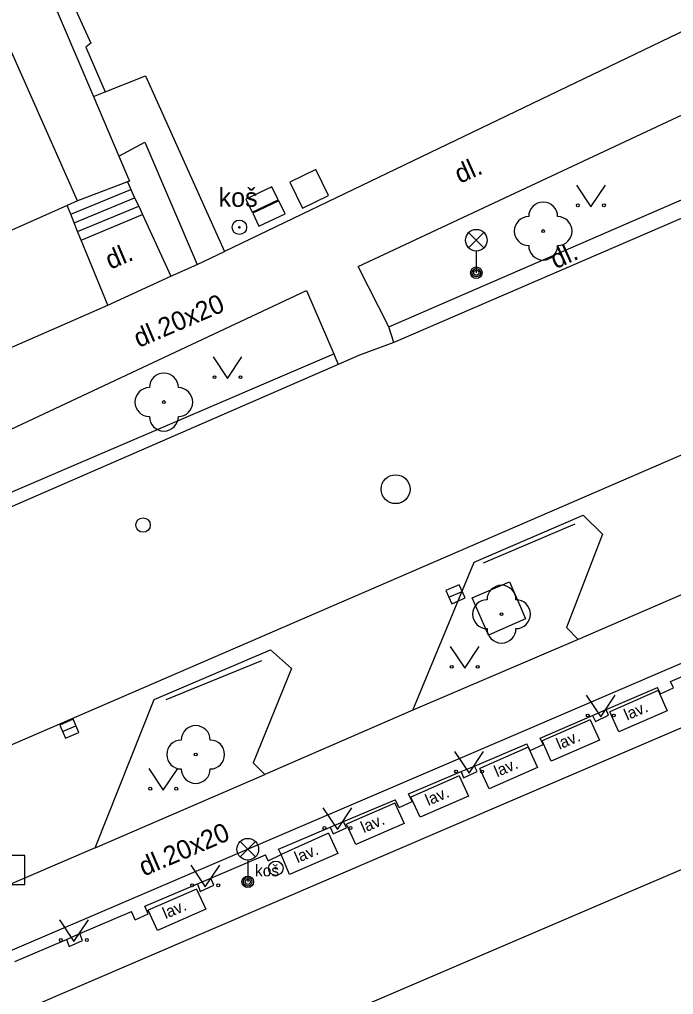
# Model space of a CAD drawing. Extents: x -600309 to -598967, y -1161267 to -1160292.
# Drawn here: x -599389.17 to -599366.56, y -1161180.02 to -1161146.33 of the extents above; entities that cross this region are included whole.
import ezdxf

# ---------------------------------------------------------------- set-up
doc = ezdxf.new("R2010")
doc.units = 0
for name, color, linetype in [('Level 10', 7, 'Continuous'), ('Level 11', 7, 'Continuous'), ('Level 22', 7, 'Continuous'), ('Level 24', 7, 'Continuous'), ('Level 25', 7, 'Continuous'), ('Level 26', 7, 'Continuous'), ('Level 27', 7, 'Continuous'), ('Level 28', 7, 'Continuous'), ('Level 33', 7, 'Continuous'), ('Level 36', 7, 'Continuous'), ('Level 40', 7, 'Continuous'), ('Level 42', 7, 'Continuous'), ('Level 5', 7, 'Continuous'), ('Level 53', 7, 'Continuous'), ('Level 7', 7, 'Continuous'), ('Level 9', 7, 'Continuous')]:
    doc.layers.add(name, color=color, linetype=linetype)

msp = doc.modelspace()

# ---------------------------------------------------------------- linework, layer by layer
at = {"layer": 'Level 10'}
for points in [[(-599357.04, -1161149.21), (-599376.23, -1161157.49)], [(-599376.23, -1161157.49), (-599377.42, -1161157.93)], [(-599377.42, -1161157.93), (-599378.15, -1161158.25)], [(-599378.15, -1161158.25), (-599390.4099, -1161163.59), (-599390.9, -1161163.8)], [(-599358.55, -1161162.86), (-599369.86, -1161167.75)], [(-599375.58, -1161170.2), (-599373.46, -1161165.08), (-599369.69, -1161163.46), (-599369.02, -1161164.12), (-599370.26, -1161167.34), (-599369.86, -1161167.75)], [(-599386.55, -1161174.95), (-599384.52, -1161169.83), (-599380.49, -1161168.11), (-599379.77, -1161168.76), (-599381.09, -1161172.02), (-599380.69, -1161172.42)], [(-599375.58, -1161170.2), (-599380.69, -1161172.42)], [(-599386.55, -1161174.95), (-599397.93, -1161179.84)]]:
    msp.add_lwpolyline(points, dxfattribs=at)
at = {"layer": 'Level 11'}
for points in [[(-599357.79, -1161142.77), (-599365.23, -1161146.25), (-599382.09, -1161154.35)], [(-599388.38, -1161144.83), (-599388.06, -1161144.75), (-599387.83, -1161145.24), (-599387.59, -1161145.19), (-599386.71, -1161147.15), (-599386.88, -1161147.28), (-599386.21, -1161148.83)], [(-599376.4099, -1161156.95), (-599377.46, -1161154.86), (-599360.26, -1161146.81)], [(-599386.61, -1161148.99), (-599386.21, -1161148.83), (-599384.81, -1161148.27), (-599382.09, -1161154.35)], [(-599376.4099, -1161156.95), (-599357.11, -1161148.57)], [(-599385.74, -1161151.05), (-599384.84, -1161150.57), (-599383.03, -1161154.8)], [(-599385.44, -1161151.94), (-599385.32, -1161152.2)], [(-599387.4, -1161153.06), (-599385.32, -1161152.2)], [(-599385.32, -1161152.2), (-599385.19, -1161152.49)], [(-599387.4, -1161153.06), (-599387.52, -1161152.76)], [(-599387.28, -1161153.35), (-599385.19, -1161152.49)], [(-599387.1599, -1161153.65), (-599385.05, -1161152.78)], [(-599385.19, -1161152.49), (-599385.05, -1161152.78)], [(-599385.05, -1161152.78), (-599384.92, -1161153.07)], [(-599387.28, -1161153.35), (-599387.4, -1161153.06)], [(-599387.04, -1161153.95), (-599384.92, -1161153.07)], [(-599384.92, -1161153.07), (-599383.94, -1161155.2)], [(-599387.1599, -1161153.65), (-599387.28, -1161153.35)], [(-599387.04, -1161153.95), (-599387.1599, -1161153.65)], [(-599386.12, -1161156.2), (-599387.04, -1161153.95)], [(-599383.03, -1161154.8), (-599382.09, -1161154.35)], [(-599383.94, -1161155.2), (-599383.03, -1161154.8)], [(-599386.12, -1161156.2), (-599383.94, -1161155.2)], [(-599391.1, -1161163.37), (-599391.92, -1161161.64), (-599379.25, -1161155.69), (-599378.31, -1161157.88)], [(-599393.07, -1161159.24), (-599386.12, -1161156.2)], [(-599356.31, -1161157.06), (-599390.54, -1161171.87)], [(-599376.23, -1161157.49), (-599376.4099, -1161156.95)], [(-599391.1, -1161163.37), (-599378.31, -1161157.88)], [(-599378.31, -1161157.88), (-599378.15, -1161158.25)], [(-599373.52, -1161166.31), (-599372.23, -1161165.76)], [(-599372.23, -1161165.76), (-599371.87, -1161166.6)], [(-599371.87, -1161166.6), (-599371.68, -1161167.04), (-599372.96, -1161167.6), (-599373.52, -1161166.31)], [(-599369.86, -1161167.75), (-599375.58, -1161170.2)], [(-599372.11, -1161173.29), (-599359.99, -1161168.1)], [(-599368.81, -1161170.37), (-599368.89, -1161170.17)], [(-599369.37, -1161170.38), (-599369.26, -1161170.59)], [(-599369.26, -1161170.59), (-599368.81, -1161170.37)], [(-599373.9, -1161172.32), (-599373.82, -1161172.53)], [(-599373.82, -1161172.53), (-599373.35, -1161172.32)], [(-599373.35, -1161172.32), (-599373.44, -1161172.13)], [(-599358.15, -1161172.23), (-599370.21, -1161177.38)], [(-599386.55, -1161174.95), (-599380.69, -1161172.42)], [(-599389.15, -1161180.61), (-599372.11, -1161173.29)], [(-599378.43, -1161174.24), (-599378.33, -1161174.47)], [(-599378.33, -1161174.47), (-599377.87, -1161174.26)], [(-599377.87, -1161174.26), (-599377.97, -1161174.05)], [(-599382.45, -1161176.25), (-599382.56, -1161176)], [(-599383.02, -1161176.2), (-599382.92, -1161176.46)], [(-599382.92, -1161176.46), (-599382.45, -1161176.25)], [(-599370.21, -1161177.38), (-599387.38, -1161184.75)], [(-599386.99, -1161178.16), (-599387.09, -1161177.92)], [(-599387.55, -1161178.12), (-599387.45, -1161178.36)], [(-599387.45, -1161178.36), (-599386.99, -1161178.16)]]:
    msp.add_lwpolyline(points, dxfattribs=at)
at = {"layer": 'Level 22'}
for centre in [(-599371.07, -1161153.64), (-599384.18, -1161159.55), (-599372.51, -1161166.88), (-599383.08, -1161171.73)]:
    msp.add_circle(centre, 0.05, dxfattribs=at)
for centre, start, end in [((-599371.07, -1161153.14), 0, 180), ((-599371.57, -1161153.64), 90, 270), ((-599370.57, -1161153.64), 270, 90), ((-599371.07, -1161154.14), 180, 0), ((-599384.18, -1161159.05), 0, 180), ((-599384.68, -1161159.55), 90, 270), ((-599383.68, -1161159.55), 270, 90), ((-599384.18, -1161160.05), 180, 0), ((-599372.51, -1161166.38), 0, 180), ((-599373.01, -1161166.88), 90, 270), ((-599372.01, -1161166.88), 270, 90), ((-599372.51, -1161167.38), 180, 0), ((-599383.08, -1161171.23), 0, 180), ((-599383.58, -1161171.73), 90, 270), ((-599382.58, -1161171.73), 270, 90), ((-599383.08, -1161172.23), 180, 0)]:
    msp.add_arc(centre, 0.5, start, end, dxfattribs=at)
at = {"layer": 'Level 24'}
for points in [[(-599381.1337, -1161152.9909), (-599380.2311, -1161152.5604), (-599380.4463, -1161152.1091), (-599381.3489, -1161152.5396)], [(-599380.8937, -1161153.4709), (-599379.9911, -1161153.0404), (-599380.2063, -1161152.5891), (-599381.1089, -1161153.0196)]]:
    msp.add_lwpolyline(points, close=True, dxfattribs=at)
at = {"layer": 'Level 25'}
for centre, radius in [((-599381.57, -1161153.51), 0.25), ((-599381.57, -1161153.51), 0.0303), ((-599380.31, -1161175.66), 0.25), ((-599380.31, -1161175.66), 0.0303)]:
    msp.add_circle(centre, radius, dxfattribs=at)
at = {"layer": 'Level 26'}
for points in [[(-599379.3903, -1161152.8485), (-599378.4914, -1161152.4104), (-599378.9295, -1161151.5115), (-599379.8284, -1161151.9496)], [(-599389.98, -1161176.2199), (-599388.98, -1161176.2199), (-599388.98, -1161175.2199), (-599389.98, -1161175.2199)]]:
    msp.add_lwpolyline(points, close=True, dxfattribs=at)
at = {"layer": 'Level 27'}
for p, q in [((-599374.3294, -1161166.2895), (-599373.8706, -1161166.0905)), ((-599387.6794, -1161170.9395), (-599387.2206, -1161170.7405))]:
    msp.add_line(p, q, dxfattribs=at)
for points in [[(-599374.2299, -1161166.5188), (-599373.7712, -1161166.3199), (-599373.9701, -1161165.8612), (-599374.4288, -1161166.0601)], [(-599387.5799, -1161171.1688), (-599387.1212, -1161170.9699), (-599387.3201, -1161170.5112), (-599387.7788, -1161170.7101)]]:
    msp.add_lwpolyline(points, close=True, dxfattribs=at)
msp.add_circle((-599376.17, -1161162.56), 0.5, dxfattribs=at)
at = {"layer": 'Level 28'}
msp.add_circle((-599384.9, -1161163.8), 0.25, dxfattribs=at)
at = {"layer": 'Level 33'}
for p, q in [((-599373.645, -1161154.22), (-599373.115, -1161153.69)), ((-599373.645, -1161153.69), (-599373.115, -1161154.22)), ((-599373.38, -1161154.33), (-599373.38, -1161155.08)), ((-599381.545, -1161175.27), (-599381.015, -1161174.74)), ((-599381.545, -1161174.74), (-599381.015, -1161175.27)), ((-599381.28, -1161175.38), (-599381.28, -1161176.13))]:
    msp.add_line(p, q, dxfattribs=at)
for centre, radius in [((-599373.38, -1161153.955), 0.375), ((-599373.38, -1161155.08), 0.2), ((-599373.38, -1161155.08), 0.1445), ((-599373.38, -1161155.08), 0.0876), ((-599381.28, -1161175.005), 0.375), ((-599381.28, -1161176.13), 0.2), ((-599381.28, -1161176.13), 0.1445), ((-599381.28, -1161176.13), 0.0876)]:
    msp.add_circle(centre, radius, dxfattribs=at)
at = {"layer": 'Level 36'}
for points in [[(-599369.92, -1161152.05), (-599369.42, -1161152.8), (-599368.92, -1161152.05)], [(-599382.48, -1161157.99), (-599381.98, -1161158.74), (-599381.48, -1161157.99)], [(-599374.28, -1161168), (-599373.78, -1161168.75), (-599373.28, -1161168)], [(-599369.58, -1161169.68), (-599369.08, -1161170.43), (-599368.58, -1161169.68)], [(-599374.13, -1161171.62), (-599373.63, -1161172.37), (-599373.13, -1161171.62)], [(-599384.7, -1161172.21), (-599384.2, -1161172.96), (-599383.7, -1161172.21)], [(-599378.68, -1161173.57), (-599378.18, -1161174.32), (-599377.68, -1161173.57)], [(-599383.25, -1161175.55), (-599382.75, -1161176.3), (-599382.25, -1161175.55)], [(-599387.79, -1161177.44), (-599387.29, -1161178.19), (-599386.79, -1161177.44)]]:
    msp.add_lwpolyline(points, dxfattribs=at)
for centre in [(-599369.8702, -1161152.7498), (-599368.9708, -1161152.7498), (-599382.4302, -1161158.6898), (-599381.5308, -1161158.6898), (-599374.2302, -1161168.6998), (-599373.3308, -1161168.6998), (-599369.5302, -1161170.3798), (-599368.6308, -1161170.3798), (-599374.0802, -1161172.3198), (-599373.1808, -1161172.3198), (-599384.6502, -1161172.9098), (-599383.7508, -1161172.9098), (-599378.6302, -1161174.2698), (-599377.7308, -1161174.2698), (-599383.2002, -1161176.2498), (-599382.3008, -1161176.2498), (-599387.7402, -1161178.1398), (-599386.8408, -1161178.1398)]:
    msp.add_circle(centre, 0.05, dxfattribs=at)
at = {"layer": 'Level 5'}
for points in [[(-599387.17, -1161152.6), (-599399.08, -1161125.72), (-599402.1599, -1161118.76)], [(-599388.27, -1161145.09), (-599386.61, -1161148.99), (-599385.74, -1161151.05), (-599385.37, -1161151.91)], [(-599385.37, -1161151.91), (-599385.44, -1161151.94), (-599387.17, -1161152.6)], [(-599387.52, -1161152.76), (-599395.76, -1161156.42)], [(-599387.17, -1161152.6), (-599387.52, -1161152.76)]]:
    msp.add_lwpolyline(points, dxfattribs=at)
at = {"layer": 'Level 53'}
for points in [[(-599367.1, -1161169.52), (-599368.77, -1161170.25)], [(-599367.1, -1161169.52), (-599366.78, -1161170.22)], [(-599368.45, -1161170.95), (-599368.77, -1161170.25)], [(-599366.78, -1161170.22), (-599368.45, -1161170.95)], [(-599369.44, -1161170.53), (-599371.11, -1161171.26)], [(-599369.44, -1161170.53), (-599369.12, -1161171.23)], [(-599370.79, -1161171.96), (-599371.11, -1161171.26)], [(-599369.12, -1161171.23), (-599370.79, -1161171.96)], [(-599371.59, -1161171.48), (-599373.26, -1161172.21)], [(-599371.59, -1161171.48), (-599371.27, -1161172.18)], [(-599372.94, -1161172.91), (-599373.26, -1161172.21)], [(-599371.27, -1161172.18), (-599372.94, -1161172.91)], [(-599373.97, -1161172.47), (-599375.64, -1161173.2)], [(-599373.97, -1161172.47), (-599373.65, -1161173.17)], [(-599375.32, -1161173.9), (-599375.64, -1161173.2)], [(-599373.65, -1161173.17), (-599375.32, -1161173.9)], [(-599376.2, -1161173.41), (-599377.87, -1161174.14)], [(-599376.2, -1161173.41), (-599375.88, -1161174.11)], [(-599377.55, -1161174.84), (-599377.87, -1161174.14)], [(-599375.88, -1161174.11), (-599377.55, -1161174.84)], [(-599378.49, -1161174.45), (-599380.13, -1161175.19)], [(-599378.49, -1161174.45), (-599378.17, -1161175.15)], [(-599379.84, -1161175.88), (-599380.13, -1161175.19)], [(-599378.17, -1161175.15), (-599379.84, -1161175.88)], [(-599383.05, -1161176.38), (-599384.72, -1161177.11)], [(-599383.05, -1161176.38), (-599382.73, -1161177.08)], [(-599384.4, -1161177.81), (-599384.72, -1161177.11)], [(-599382.73, -1161177.08), (-599384.4, -1161177.81)]]:
    msp.add_lwpolyline(points, dxfattribs=at)
at = {"layer": 'Level 7'}
for points in [[(-599371.84, -1161170.96), (-599351.32, -1161162.15)], [(-599366.67, -1161169.21), (-599364.83, -1161168.41), (-599364.36, -1161168.21), (-599362.52, -1161167.41)], [(-599366.57, -1161169.42), (-599366.67, -1161169.21)], [(-599371.17, -1161171.16), (-599369.37, -1161170.38), (-599368.89, -1161170.17), (-599367.12, -1161169.41)], [(-599367.02, -1161169.63), (-599367.12, -1161169.41)], [(-599367.02, -1161169.63), (-599366.57, -1161169.42)], [(-599389.49, -1161178.52), (-599371.84, -1161170.96)], [(-599371.07, -1161171.38), (-599371.17, -1161171.16)], [(-599375.72, -1161173.09), (-599373.9, -1161172.32), (-599373.44, -1161172.13), (-599371.63, -1161171.36)], [(-599371.52, -1161171.59), (-599371.63, -1161171.36)], [(-599371.52, -1161171.59), (-599371.07, -1161171.38)], [(-599380.22, -1161175), (-599378.43, -1161174.24), (-599377.97, -1161174.05), (-599376.18, -1161173.29)], [(-599376.05, -1161173.56), (-599376.18, -1161173.29)], [(-599376.05, -1161173.56), (-599375.6, -1161173.35)], [(-599375.6, -1161173.35), (-599375.72, -1161173.09)], [(-599380.13, -1161175.19), (-599380.22, -1161175)], [(-599384.84, -1161176.97), (-599383.02, -1161176.2), (-599382.56, -1161176), (-599380.67, -1161175.2)], [(-599380.58, -1161175.4), (-599380.67, -1161175.2)], [(-599380.58, -1161175.4), (-599380.13, -1161175.19)], [(-599384.72, -1161177.23), (-599384.84, -1161176.97)], [(-599389.33, -1161178.88), (-599387.55, -1161178.12), (-599387.09, -1161177.92), (-599385.3, -1161177.16)], [(-599385.17, -1161177.44), (-599385.3, -1161177.16)], [(-599385.17, -1161177.44), (-599384.72, -1161177.23)]]:
    msp.add_lwpolyline(points, dxfattribs=at)
at = {"layer": 'Level 9'}
for points in [[(-599373.13, -1161165.11), (-599369.96, -1161163.76)], [(-599384.1, -1161169.83), (-599380.79, -1161168.48)]]:
    msp.add_lwpolyline(points, dxfattribs=at)

# ---------------------------------------------------------------- texts
at = {"layer": 'Level 40'}
for s, rotation, p in [('dl.', 24.17, (-599373.95, -1161152.01)), ('dl.', 23.03, (-599386.03, -1161154.98)), ('dl.', 24.17, (-599370.64, -1161154.96)), ('dl.20x20', 23.14013, (-599385.05, -1161157.68)), ('dl.20x20', 23.14013, (-599384.87, -1161175.95))]:
    msp.add_text(s, height=0.65, rotation=rotation, dxfattribs=at).set_placement(p)
at = {"layer": 'Level 42'}
for height, p in [(0.65, (-599382.29, -1161152.8)), (0.39999, (-599381.03, -1161175.94))]:
    msp.add_text('koš', height=height, dxfattribs=at).set_placement(p)
for p in [(-599368.17, -1161170.56), (-599370.51, -1161171.57), (-599372.66, -1161172.52), (-599375.04, -1161173.51), (-599377.27, -1161174.45), (-599379.56, -1161175.49), (-599384.12, -1161177.42)]:
    msp.add_text('lav.', height=0.39999, rotation=23.28193, dxfattribs=at).set_placement(p)

doc.saveas('drawing.dxf')
